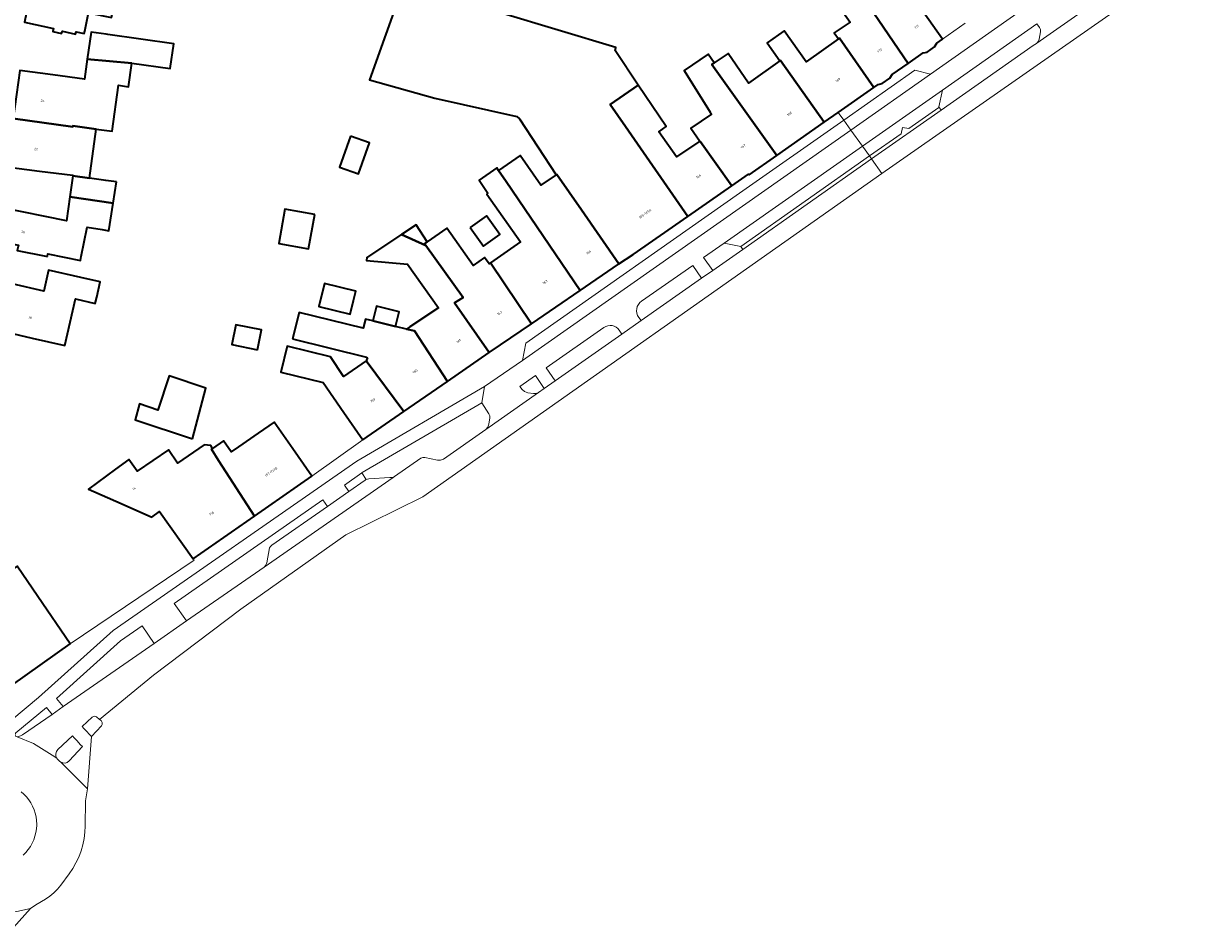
# Model space of a CAD drawing. Header units: metres. Extents: x 197700 to 204338, y 317132 to 325229.
# Tile 908 of 1056: x 203596 to 203771, y 319224 to 319359. Entities that reach past the tile are written whole.
import ezdxf
from ezdxf.enums import TextEntityAlignment as Align

# ---------------------------------------------------------------- set-up
doc = ezdxf.new("R2010")
doc.units = ezdxf.units.M
for name, color, linetype, lineweight in [('B-WE-GR-BEPLANTING_CULTUUR_BODEMBEDEKKER-GV', 90, 'Continuous', 18), ('B-WE-GR-BEPLANTING_CULTUUR_HEESTERS-GV', 90, 'Continuous', 18), ('B-WE-OG-BEBOUWING-GV', 7, 'Continuous', 35), ('B-WE-OG-BEBOUWING-T18', 10, 'Continuous', 18), ('B-WE-OG-TERREIN_ERF-GV', 7, 'Continuous', 18), ('B-WE-VH-VERHARDING_ASFALT-GV', 252, 'Continuous', 18), ('B-WE-VH-VERHARDING_OPEN-GV', 252, 'Continuous', 18), ('B-WE-VH-VERHARDING_TEGEL-GV', 252, 'Continuous', 18)]:
    doc.layers.add(name, color=color, linetype=linetype, lineweight=lineweight)
doc.styles.add('NLCS-ISO-M200-T18', font='NLCS-ISO.ttf', dxfattribs={"height": 0.36})

msp = doc.modelspace()

# ---------------------------------------------------------------- linework, layer by layer
at = {"layer": 'B-WE-GR-BEPLANTING_CULTUUR_BODEMBEDEKKER-GV'}
for points in [[(203688.452, 319315.291), (203688.793, 319314.819), (203697.868, 319321.177), (203696.534, 319323.082), (203688.864, 319317.725)], [(203683.251, 319313.787), (203674.609, 319307.727), (203675.96, 319305.821)], [(203675.96, 319305.821), (203685.932, 319312.803), (203685.542, 319313.371)]]:
    msp.add_lwpolyline(points, dxfattribs=at)
for points in [[(203688.864, 319317.725, 0.4182203), (203688.452, 319315.291)], [(203685.542, 319313.371, 0.4163946), (203683.251, 319313.787)]]:
    msp.add_lwpolyline(points, format="xyb", dxfattribs=at)
msp.add_lwpolyline([(203595.396, 319252.519), (203595.596, 319252.577), (203595.892, 319252.659), (203596.166, 319252.798), (203600.598, 319255.863), (203599.782, 319256.894), (203595.165, 319253.092), (203595.041, 319252.847), (203595.139, 319252.592), (203595.242, 319252.547)], close=True, dxfattribs=at)
at = {"layer": 'B-WE-GR-BEPLANTING_CULTUUR_HEESTERS-GV'}
for points in [[(203733.389, 319346.788), (203733.72, 319346.307), (203747.542, 319356.011), (203747.996, 319356.305), (203748.024, 319356.324), (203748.053, 319356.345), (203748.298, 319356.615), (203748.429, 319356.957), (203748.622, 319358.042), (203748.614, 319358.371), (203748.485, 319358.674), (203748.086, 319359.254), (203733.954, 319349.326)], [(203699.525, 319322.3), (203704.025, 319325.46), (203703.734, 319325.925), (203701.228, 319326.394), (203698.13, 319324.279)], [(203673.44, 319304.051), (203674.314, 319304.668), (203672.985, 319306.577), (203670.671, 319304.956), (203671.009, 319304.505), (203671.367, 319304.183), (203671.822, 319304.021), (203672.692, 319303.893), (203673.08, 319303.901)], [(203665.539, 319298.529), (203665.842, 319298.874), (203665.998, 319299.306), (203666.151, 319300.245), (203666.145, 319300.558), (203666.027, 319300.85), (203664.979, 319302.522), (203647.055, 319292.067), (203646.964, 319292.003), (203647.629, 319291.032), (203647.817, 319291.1), (203648.015, 319291.135), (203651.172, 319291.321), (203651.662, 319291.328), (203651.873, 319291.475), (203655.839, 319294.224), (203656.121, 319294.343), (203656.428, 319294.338), (203658.305, 319293.908), (203658.783, 319293.9), (203659.224, 319294.089)], [(203615.894, 319266.504), (203614.069, 319269.112), (203610.839, 319266.865), (203601.266, 319258.254), (203602.277, 319257.03)]]:
    msp.add_lwpolyline(points, close=True, dxfattribs=at)
at = {"layer": 'B-WE-OG-BEBOUWING-GV'}
for points in [[(203676.092, 319336.627), (203676.184, 319336.688), (203679.892, 319331.394), (203685.496, 319323.286), (203687.609, 319324.684), (203695.792, 319330.391), (203686.477, 319343.858), (203684.184, 319347.171), (203688.385, 319350.071), (203684.9, 319355.264), (203685.028, 319355.688), (203659.109, 319363.527), (203663.892, 319376.916), (203658.169, 319378.961), (203648.123, 319350.842), (203657.914, 319348.119), (203670.191, 319345.358), (203670.605, 319344.994)], [(203728.108, 319365.127), (203726.19, 319363.806), (203722.221, 319369.407), (203719.385, 319367.397), (203719.28, 319367.323), (203728.786, 319353.31), (203731.023, 319354.876), (203731.657, 319355.013), (203732.756, 319355.801), (203733.113, 319356.339), (203733.951, 319356.937), (203731.047, 319361.007)], [(203598.029, 319366.995), (203596.455, 319359.484), (203600.833, 319358.558), (203600.733, 319358.075), (203602.021, 319357.805), (203602.171, 319358.116), (203604.132, 319357.705), (203604.204, 319358.049), (203605.416, 319357.795), (203605.487, 319358.136), (203606.061, 319360.876), (203609.476, 319360.161), (203610.351, 319364.342), (203607.019, 319365.039)], [(203718.376, 319356.97), (203718.542, 319357.088), (203723.636, 319349.693), (203724.312, 319350.165), (203724.927, 319350.315), (203726.052, 319351.105), (203726.406, 319351.644), (203728.786, 319353.31), (203719.28, 319367.323), (203719.385, 319367.397), (203718.622, 319368.474), (203715.362, 319366.164), (203720.092, 319359.488), (203717.72, 319357.896)], [(203723.636, 319349.693), (203718.542, 319357.088), (203718.376, 319356.97), (203713.528, 319353.535), (203710.228, 319358.193), (203707.668, 319356.379), (203709.588, 319353.67), (203709.675, 319353.732), (203716.234, 319344.518), (203718.322, 319345.978)], [(203605.88, 319353.931), (203612.522, 319353.341), (203618.308, 319352.527), (203618.833, 319356.257), (203608.95, 319357.649), (203608.7, 319357.684), (203606.453, 319358)], [(203697.601, 319341.67), (203697.68, 319341.556), (203702.373, 319334.981), (203704.908, 319336.749), (203704.975, 319336.647), (203709.12, 319339.545), (203699.375, 319353.144), (203699.762, 319353.403), (203698.851, 319354.689), (203695.235, 319352.263), (203699.134, 319346.034), (203699.358, 319345.717), (203696.244, 319343.64)], [(203699.762, 319353.403), (203699.375, 319353.144), (203709.12, 319339.545), (203716.234, 319344.518), (203709.675, 319353.732), (203709.588, 319353.67), (203704.876, 319350.331), (203701.867, 319354.815)], [(203612.522, 319353.341), (203605.88, 319353.931), (203605.457, 319350.926), (203600.708, 319351.58), (203595.77, 319352.26), (203594.779, 319345.059), (203603.708, 319343.797), (203603.732, 319343.968), (203607.223, 319343.476), (203609.589, 319343.143), (203610.559, 319350.033), (203612.027, 319349.826)], [(203702.373, 319334.981), (203697.68, 319341.556), (203697.601, 319341.67), (203694.106, 319339.324), (203691.451, 319343.072), (203692.556, 319343.855), (203688.385, 319350.071), (203684.184, 319347.171), (203686.477, 319343.858), (203695.792, 319330.391)], [(203603.708, 319343.797), (203594.779, 319345.059), (203593.785, 319337.838), (203598.739, 319337.157), (203603.729, 319336.588), (203603.712, 319336.472), (203606.188, 319336.132), (203607.223, 319343.476), (203603.732, 319343.968)], [(203645.302, 319342.431), (203643.664, 319337.788), (203646.474, 319336.796), (203648.112, 319341.439)], [(203676.092, 319336.627), (203673.78, 319335.1), (203670.673, 319339.532), (203667.469, 319337.286), (203668.576, 319335.617), (203679.677, 319319.321), (203685.435, 319323.246), (203685.496, 319323.286), (203679.892, 319331.394), (203676.184, 319336.688)], [(203666.262, 319323.455), (203672.39, 319314.354), (203679.677, 319319.321), (203668.576, 319335.617), (203667.469, 319337.286), (203667.203, 319337.689), (203664.578, 319335.849), (203665.88, 319333.876), (203665.713, 319333.759), (203670.737, 319326.592)], [(203610.268, 319335.571), (203608.665, 319335.791), (203606.188, 319336.132), (203603.712, 319336.472), (203603.259, 319333.333), (203609.757, 319332.371)], [(203599.892, 319324.423), (203599.969, 319324.804), (203604.859, 319323.813), (203604.952, 319324.397), (203605.843, 319328.792), (203608.091, 319328.433), (203609.102, 319328.271), (203609.757, 319332.371), (203603.259, 319333.333), (203602.744, 319329.759), (203592.944, 319331.753), (203591.946, 319326.847), (203595.573, 319326.115), (203595.391, 319325.309), (203599.651, 319324.471)], [(203639.954, 319330.706), (203635.474, 319331.515), (203634.545, 319326.373), (203639.024, 319325.563)], [(203663.213, 319328.755), (203665.186, 319325.966), (203667.632, 319327.696), (203665.658, 319330.485)], [(203656.561, 319326.043), (203656.366, 319326.313), (203656.784, 319326.606), (203655.115, 319329.134), (203652.911, 319327.679)], [(203656.784, 319326.606), (203656.366, 319326.313), (203656.561, 319326.043), (203662.186, 319318.265), (203660.877, 319317.45), (203666.046, 319310.028), (203666.19, 319310.128), (203672.39, 319314.354), (203666.262, 319323.455), (203666.055, 319323.31), (203665.377, 319324.277), (203663.639, 319323.059), (203659.713, 319328.659)], [(203656.561, 319326.043), (203652.911, 319327.679), (203647.739, 319324.264), (203647.699, 319323.826), (203653.85, 319323.267), (203658.446, 319316.711), (203654.151, 319313.876), (203653.666, 319313.556), (203654.879, 319313.264), (203659.81, 319305.719), (203666.046, 319310.028), (203660.877, 319317.45), (203662.186, 319318.265)], [(203597.618, 319312.209), (203602.503, 319311.074), (203604.126, 319318.061), (203607.076, 319317.385), (203607.289, 319318.317), (203607.811, 319320.605), (203604.921, 319321.25), (203600.041, 319322.338), (203599.348, 319319.236), (203594.607, 319320.304), (203594.377, 319320.356), (203592.748, 319313.34)], [(203645.745, 319317.816), (203646.091, 319319.211), (203641.418, 319320.369), (203640.563, 319316.917), (203645.234, 319315.759)], [(203652.037, 319313.948), (203652.576, 319316.123), (203649.161, 319316.969), (203648.631, 319314.768)], [(203636.606, 319312.07), (203647.665, 319309.329), (203647.834, 319309.072), (203647.676, 319308.961), (203647.742, 319308.862), (203647.656, 319308.802), (203653.283, 319301.208), (203659.81, 319305.719), (203654.879, 319313.264), (203653.666, 319313.556), (203652.037, 319313.948), (203648.631, 319314.768), (203647.535, 319315.032), (203647.197, 319313.669), (203637.593, 319316.05)], [(203631.341, 319310.419), (203631.961, 319313.408), (203628.135, 319314.202), (203627.515, 319311.213)], [(203647.128, 319296.954), (203653.283, 319301.208), (203647.656, 319308.802), (203644.266, 319306.426), (203642.315, 319309.381), (203635.826, 319310.99), (203634.862, 319307.1), (203641.204, 319305.527), (203644.286, 319301.067)], [(203621.616, 319297.126), (203623.631, 319304.714), (203618.147, 319306.526), (203616.462, 319301.429), (203613.675, 319302.35), (203613.04, 319299.96)], [(203636.637, 319295.631), (203633.854, 319299.623), (203631.47, 319297.978), (203628.505, 319295.933), (203627.409, 319295.177), (203626.276, 319296.825), (203624.63, 319295.689), (203624.456, 319295.569), (203625.54, 319293.887), (203630.915, 319285.547), (203639.496, 319291.529)], [(203610.081, 319292.566), (203606.052, 319289.605), (203610.971, 319287.423), (203615.541, 319285.396), (203616.667, 319286.225), (203621.733, 319279.147), (203630.915, 319285.547), (203625.54, 319293.887), (203624.456, 319295.569), (203624.63, 319295.689), (203624.351, 319296.094), (203623.399, 319296.225), (203619.396, 319293.471), (203618.013, 319295.481), (203613.322, 319292.254), (203612.091, 319294.043)], [(203586.455, 319271.998), (203583.613, 319273.033), (203583.293, 319273.15), (203583.024, 319270.396), (203583.162, 319270.346), (203589.367, 319268.086), (203594.694, 319260.302), (203603.305, 319266.437), (203598.476, 319273.529), (203595.38, 319278.075)]]:
    msp.add_lwpolyline(points, close=True, dxfattribs=at)
at = {"layer": 'B-WE-OG-TERREIN_ERF-GV'}
for points in [[(203595.38, 319278.075), (203598.476, 319273.529), (203603.305, 319266.437), (203621.87, 319278.945), (203621.733, 319279.147), (203616.667, 319286.225), (203615.541, 319285.396), (203610.971, 319287.423), (203606.052, 319289.605), (203610.081, 319292.566), (203612.091, 319294.043), (203613.322, 319292.254), (203618.013, 319295.481), (203619.396, 319293.471), (203623.399, 319296.225), (203624.351, 319296.094), (203624.63, 319295.689), (203626.276, 319296.825), (203627.409, 319295.177), (203628.505, 319295.933), (203631.47, 319297.978), (203633.854, 319299.623), (203636.637, 319295.631), (203639.496, 319291.529), (203647.128, 319296.954), (203644.286, 319301.067), (203641.204, 319305.527), (203634.862, 319307.1), (203635.826, 319310.99), (203642.315, 319309.381), (203644.266, 319306.426), (203647.656, 319308.802), (203647.742, 319308.862), (203647.676, 319308.961), (203647.834, 319309.072), (203647.665, 319309.329), (203636.606, 319312.07), (203637.593, 319316.05), (203647.197, 319313.669), (203647.535, 319315.032), (203648.631, 319314.768), (203649.161, 319316.969), (203652.576, 319316.123), (203652.037, 319313.948), (203653.666, 319313.556), (203654.151, 319313.876), (203658.446, 319316.711), (203653.85, 319323.267), (203647.699, 319323.826), (203647.739, 319324.264), (203652.911, 319327.679), (203655.115, 319329.134), (203656.784, 319326.606), (203659.713, 319328.659), (203663.639, 319323.059), (203665.377, 319324.277), (203666.055, 319323.31), (203666.262, 319323.455), (203670.737, 319326.592), (203665.713, 319333.759), (203665.88, 319333.876), (203664.578, 319335.849), (203667.203, 319337.689), (203667.469, 319337.286), (203670.673, 319339.532), (203673.78, 319335.1), (203676.092, 319336.627), (203670.605, 319344.994), (203670.191, 319345.358), (203657.914, 319348.119), (203648.123, 319350.842), (203658.169, 319378.961)], [(203659.109, 319363.527), (203685.028, 319355.688), (203684.9, 319355.264), (203688.385, 319350.071), (203692.556, 319343.855), (203691.451, 319343.072), (203694.106, 319339.324), (203697.601, 319341.67), (203696.244, 319343.64), (203699.358, 319345.717), (203699.134, 319346.034), (203695.235, 319352.263), (203698.851, 319354.689), (203699.762, 319353.403), (203701.867, 319354.815), (203704.876, 319350.331), (203709.588, 319353.67), (203707.668, 319356.379), (203710.228, 319358.193), (203713.528, 319353.535), (203718.376, 319356.97), (203717.72, 319357.896), (203720.092, 319359.488)], [(203731.047, 319361.007), (203733.951, 319356.937), (203737.349, 319359.343)], [(203595.77, 319352.26), (203600.708, 319351.58), (203605.457, 319350.926), (203605.88, 319353.931), (203606.453, 319358), (203608.7, 319357.684), (203608.95, 319357.649), (203618.833, 319356.257), (203618.308, 319352.527), (203612.522, 319353.341), (203612.027, 319349.826), (203610.559, 319350.033), (203609.589, 319343.143), (203607.223, 319343.476), (203606.188, 319336.132), (203608.665, 319335.791), (203610.268, 319335.571), (203609.757, 319332.371), (203609.102, 319328.271), (203608.091, 319328.433), (203605.843, 319328.792), (203604.952, 319324.397), (203604.859, 319323.813), (203599.969, 319324.804), (203599.892, 319324.423), (203599.651, 319324.471), (203595.391, 319325.309)], [(203592.944, 319331.753), (203602.744, 319329.759), (203603.259, 319333.333), (203603.712, 319336.472), (203603.729, 319336.588), (203598.739, 319337.157), (203593.785, 319337.838)]]:
    msp.add_lwpolyline(points, dxfattribs=at)
for points in [[(203608.447, 319371.857), (203607.019, 319365.039), (203610.351, 319364.342), (203609.476, 319360.161), (203606.061, 319360.876), (203605.487, 319358.136), (203605.416, 319357.795), (203604.204, 319358.049), (203604.132, 319357.705), (203602.171, 319358.116), (203602.021, 319357.805), (203600.733, 319358.075), (203600.833, 319358.558), (203596.455, 319359.484), (203598.029, 319366.995), (203599.444, 319373.743), (203604.338, 319372.718)], [(203645.302, 319342.431), (203648.112, 319341.439), (203646.474, 319336.796), (203643.664, 319337.788)], [(203639.954, 319330.706), (203639.024, 319325.563), (203634.545, 319326.373), (203635.474, 319331.515)], [(203663.213, 319328.755), (203665.658, 319330.485), (203667.632, 319327.696), (203665.186, 319325.966)], [(203602.503, 319311.074), (203597.618, 319312.209), (203592.748, 319313.34), (203594.377, 319320.356), (203594.607, 319320.304), (203599.348, 319319.236), (203600.041, 319322.338), (203604.921, 319321.25), (203607.811, 319320.605), (203607.289, 319318.317), (203607.076, 319317.385), (203604.126, 319318.061)], [(203645.234, 319315.759), (203640.563, 319316.917), (203641.418, 319320.369), (203646.091, 319319.211), (203645.745, 319317.816)], [(203631.341, 319310.419), (203627.515, 319311.213), (203628.135, 319314.202), (203631.961, 319313.408)], [(203621.616, 319297.126), (203613.04, 319299.96), (203613.675, 319302.35), (203616.462, 319301.429), (203618.147, 319306.526), (203623.631, 319304.714)]]:
    msp.add_lwpolyline(points, close=True, dxfattribs=at)
at = {"layer": 'B-WE-VH-VERHARDING_ASFALT-GV'}
for points in [[(203755.685, 319361.694), (203748.053, 319356.345), (203748.024, 319356.324), (203747.996, 319356.305), (203747.542, 319356.011), (203733.72, 319346.307), (203723.321, 319339.007), (203724.872, 319336.844), (203771.396, 319369.324)], [(203601.853, 319248.748), (203605.892, 319244.706), (203606.509, 319252.551), (203606.224, 319252.847), (203605.739, 319253.369), (203605.38, 319253.754), (203605.096, 319254.049), (203606.614, 319255.474), (203606.934, 319255.607), (203607.262, 319255.495), (203607.726, 319255.111), (203615.806, 319261.751), (203628.857, 319271.639), (203644.578, 319282.772), (203656.118, 319288.423), (203724.872, 319336.844), (203723.321, 319339.007), (203704.025, 319325.46), (203699.525, 319322.3), (203697.868, 319321.177), (203688.793, 319314.819), (203685.932, 319312.803)], [(203685.932, 319312.803), (203675.96, 319305.821), (203674.314, 319304.668), (203673.44, 319304.051), (203665.539, 319298.529), (203659.224, 319294.089), (203658.783, 319293.9), (203658.305, 319293.908), (203656.428, 319294.338), (203656.121, 319294.343), (203655.839, 319294.224), (203651.873, 319291.475), (203651.662, 319291.328), (203632.343, 319277.892), (203620.745, 319269.886), (203615.894, 319266.504), (203602.277, 319257.03), (203600.598, 319255.863), (203596.166, 319252.798)], [(203601.303, 319249.317), (203600.614, 319249.793), (203597.834, 319251.491), (203595.396, 319252.519), (203595.242, 319252.547), (203595.139, 319252.592), (203593.221, 319252.902), (203591.28, 319252.921), (203590.477, 319252.902), (203590.058, 319252.845), (203589.571, 319252.768), (203589.021, 319252.648)], [(203595.396, 319252.519), (203597.834, 319251.491), (203600.614, 319249.793), (203601.303, 319249.317)], [(203601.464, 319250.598), (203603.658, 319252.656), (203603.926, 319252.361), (203604.313, 319251.942), (203604.88, 319251.327), (203605.155, 319251.056), (203603.177, 319248.903)], [(203589.83, 319226.096), (203591.12, 319226.042), (203593.224, 319226.106), (203595.313, 319226.357), (203597.372, 319226.794), (203598.153, 319227.352), (203599.626, 319228.231), (203600.276, 319228.664), (203600.88, 319229.16), (203601.431, 319229.713), (203601.925, 319230.318), (203603.162, 319232), (203603.705, 319232.801), (203604.183, 319233.643), (203604.595, 319234.519), (203604.937, 319235.425), (203605.207, 319236.354), (203605.404, 319237.302), (203605.526, 319238.262), (203605.568, 319239.122), (203605.607, 319242.944), (203605.892, 319244.706), (203601.853, 319248.748)], [(203601.69, 319248.886), (203601.427, 319249.16)], [(203596.279, 319234.822), (203596.673, 319235.219), (203597.03, 319235.649), (203597.347, 319236.109), (203597.621, 319236.596), (203597.852, 319237.105), (203598.035, 319237.633), (203598.171, 319238.175), (203598.258, 319238.727), (203598.295, 319239.285), (203598.296, 319239.421), (203598.271, 319239.979), (203598.196, 319240.533), (203598.072, 319241.078), (203597.9, 319241.61), (203597.681, 319242.124), (203597.417, 319242.617), (203597.11, 319243.084), (203596.763, 319243.521), (203596.378, 319243.926), (203595.958, 319244.295)], [(203595.958, 319244.295), (203596.378, 319243.926), (203596.763, 319243.521), (203597.11, 319243.084), (203597.417, 319242.617), (203597.681, 319242.124), (203597.9, 319241.61), (203598.072, 319241.078), (203598.196, 319240.533), (203598.271, 319239.979), (203598.296, 319239.421), (203598.295, 319239.285), (203598.258, 319238.727), (203598.171, 319238.175), (203598.035, 319237.633), (203597.852, 319237.105), (203597.621, 319236.596), (203597.347, 319236.109), (203597.03, 319235.649), (203596.673, 319235.219), (203596.279, 319234.822)], [(203594.813, 319223.958), (203597.372, 319226.794), (203595.313, 319226.357)]]:
    msp.add_lwpolyline(points, dxfattribs=at)
for points in [[(203732.121, 319351.692), (203729.776, 319352.276), (203719.149, 319344.824), (203720.214, 319343.34)], [(203733.389, 319346.788), (203733.954, 319349.326), (203721.952, 319340.916), (203722.995, 319339.462), (203727.728, 319342.788), (203727.935, 319343.71), (203728.9, 319343.591), (203733.372, 319346.711)], [(203671.054, 319308.86), (203720.214, 319343.34), (203719.149, 319344.824), (203703.524, 319333.868), (203671.547, 319311.426)], [(203703.734, 319325.925), (203722.995, 319339.462), (203721.952, 319340.916), (203701.228, 319326.394)], [(203645.036, 319289.256), (203641.821, 319286.988), (203633.5, 319281.186), (203633.304, 319281.012), (203633.182, 319280.781), (203632.775, 319278.558), (203632.598, 319278.199), (203632.343, 319277.892), (203651.662, 319291.328), (203651.172, 319291.321), (203648.015, 319291.135), (203647.817, 319291.1), (203647.629, 319291.032), (203647.551, 319290.991), (203647.478, 319290.946)]]:
    msp.add_lwpolyline(points, close=True, dxfattribs=at)
for points in [[(203601.303, 319249.317, -0.3615146), (203601.464, 319250.598)], [(203601.427, 319249.16, -0.0530672), (203601.303, 319249.317)], [(203601.853, 319248.748, -0.0497665), (203601.69, 319248.886)], [(203603.177, 319248.903, -0.3723813), (203601.853, 319248.748)]]:
    msp.add_lwpolyline(points, format="xyb", dxfattribs=at)
at = {"layer": 'B-WE-VH-VERHARDING_OPEN-GV'}
for points in [[(203733.72, 319346.307), (203733.389, 319346.788), (203733.372, 319346.711), (203728.9, 319343.591), (203727.935, 319343.71), (203727.728, 319342.788), (203722.995, 319339.462), (203723.321, 319339.007)], [(203704.025, 319325.46), (203723.321, 319339.007), (203722.995, 319339.462), (203703.734, 319325.925)], [(203646.964, 319292.003), (203644.381, 319290.183), (203645.036, 319289.256), (203647.478, 319290.946), (203647.551, 319290.991), (203647.629, 319291.032)]]:
    msp.add_lwpolyline(points, close=True, dxfattribs=at)
for points in [[(203607.932, 319254.941), (203607.726, 319255.111), (203607.262, 319255.495), (203606.934, 319255.607), (203606.614, 319255.474), (203605.096, 319254.049), (203605.38, 319253.754), (203605.739, 319253.369), (203606.224, 319252.847), (203606.509, 319252.551), (203607.986, 319254.173)], [(203603.177, 319248.903), (203605.155, 319251.056), (203604.88, 319251.327), (203604.313, 319251.942), (203603.926, 319252.361), (203603.658, 319252.656), (203601.464, 319250.598)], [(203601.427, 319249.16), (203601.69, 319248.886)]]:
    msp.add_lwpolyline(points, dxfattribs=at)
for points in [[(203607.986, 319254.173, 0.4243957), (203607.932, 319254.941)], [(203601.464, 319250.598, 0.3615146), (203601.303, 319249.317)], [(203601.303, 319249.317, 0.0530672), (203601.427, 319249.16)], [(203601.69, 319248.886, 0.0497665), (203601.853, 319248.748)], [(203601.853, 319248.748, 0.3723813), (203603.177, 319248.903)]]:
    msp.add_lwpolyline(points, format="xyb", dxfattribs=at)
at = {"layer": 'B-WE-VH-VERHARDING_TEGEL-GV'}
for points in [[(203723.636, 319349.693), (203718.322, 319345.978), (203719.149, 319344.824), (203729.776, 319352.276), (203732.121, 319351.692), (203763.729, 319373.944)], [(203763.729, 319373.944), (203732.121, 319351.692), (203720.214, 319343.34), (203721.952, 319340.916), (203733.954, 319349.326), (203748.086, 319359.254), (203748.485, 319358.674), (203748.614, 319358.371), (203748.622, 319358.042), (203748.429, 319356.957), (203748.298, 319356.615), (203748.053, 319356.345), (203755.685, 319361.694), (203755.234, 319361.546), (203754.761, 319361.575), (203753.926, 319361.789), (203753.584, 319361.945), (203753.319, 319362.213), (203752.351, 319363.617), (203759.761, 319368.771), (203761.695, 319365.93)], [(203737.349, 319359.343), (203733.951, 319356.937), (203733.113, 319356.339), (203732.756, 319355.801), (203731.657, 319355.013), (203731.023, 319354.876), (203728.786, 319353.31), (203726.406, 319351.644), (203726.052, 319351.105), (203724.927, 319350.315), (203724.312, 319350.165), (203723.636, 319349.693)], [(203594.559, 319255.06), (203598.586, 319258.398), (203609.76, 319268.412), (203646.262, 319293.79), (203665.346, 319304.934), (203671.054, 319308.86), (203671.547, 319311.426), (203703.524, 319333.868), (203719.149, 319344.824), (203718.322, 319345.978), (203716.234, 319344.518), (203709.12, 319339.545), (203704.975, 319336.647), (203704.908, 319336.749), (203702.373, 319334.981), (203695.792, 319330.391), (203687.609, 319324.684), (203685.496, 319323.286), (203685.435, 319323.246), (203679.677, 319319.321), (203672.39, 319314.354), (203666.19, 319310.128), (203666.046, 319310.028), (203659.81, 319305.719), (203653.283, 319301.208), (203647.128, 319296.954), (203639.496, 319291.529), (203630.915, 319285.547), (203621.733, 319279.147), (203621.87, 319278.945), (203603.305, 319266.437), (203594.694, 319260.302)], [(203688.864, 319317.725), (203696.534, 319323.082), (203697.868, 319321.177), (203699.525, 319322.3), (203698.13, 319324.279), (203701.228, 319326.394), (203721.952, 319340.916), (203720.214, 319343.34), (203671.054, 319308.86), (203665.346, 319304.934), (203664.979, 319302.522), (203666.027, 319300.85), (203666.145, 319300.558), (203666.151, 319300.245), (203665.998, 319299.306), (203665.842, 319298.874), (203665.539, 319298.529), (203673.44, 319304.051), (203673.08, 319303.901), (203672.692, 319303.893), (203671.822, 319304.021), (203671.367, 319304.183), (203671.009, 319304.505), (203670.671, 319304.956), (203672.985, 319306.577), (203674.314, 319304.668), (203675.96, 319305.821)], [(203685.542, 319313.371), (203685.932, 319312.803), (203688.793, 319314.819), (203688.452, 319315.291)], [(203675.96, 319305.821), (203674.609, 319307.727), (203683.251, 319313.787)], [(203595.165, 319253.092), (203599.782, 319256.894), (203600.598, 319255.863), (203602.277, 319257.03), (203601.266, 319258.254), (203610.839, 319266.865), (203614.069, 319269.112), (203615.894, 319266.504), (203620.745, 319269.886), (203618.908, 319272.463), (203641.137, 319287.963), (203641.821, 319286.988), (203645.036, 319289.256), (203644.381, 319290.183), (203646.964, 319292.003), (203647.055, 319292.067), (203664.979, 319302.522), (203665.346, 319304.934), (203646.262, 319293.79), (203609.76, 319268.412), (203598.586, 319258.398), (203594.559, 319255.06)]]:
    msp.add_lwpolyline(points, dxfattribs=at)
for points in [[(203688.452, 319315.291, -0.4182203), (203688.864, 319317.725)], [(203683.251, 319313.787, -0.4163946), (203685.542, 319313.371)]]:
    msp.add_lwpolyline(points, format="xyb", dxfattribs=at)
msp.add_lwpolyline([(203620.745, 319269.886), (203632.343, 319277.892), (203632.598, 319278.199), (203632.775, 319278.558), (203633.182, 319280.781), (203633.304, 319281.012), (203633.5, 319281.186), (203641.821, 319286.988), (203641.137, 319287.963), (203618.908, 319272.463)], close=True, dxfattribs=at)

# ---------------------------------------------------------------- texts
at = {"layer": 'B-WE-OG-BEBOUWING-T18', "style": 'NLCS-ISO-M200-T18'}
for s, rotation, p in [('171', 35.6, (203730.078, 319358.803)), ('170', 34.9, (203724.55, 319355.227)), ('169', 34.9, (203718.283, 319350.831)), ('24', 352.2, (203599.179, 319347.691)), ('168', 34.9, (203711.029, 319345.76)), ('22', 352.2, (203598.186, 319340.48)), ('167', 34.9, (203704.092, 319340.91)), ('166', 34.8, (203697.434, 319336.413)), ('165-165A', 34.9, (203689.412, 319330.818)), ('20', 348.5, (203596.28, 319328.088)), ('164', 34.2, (203680.982, 319325.051)), ('163', 34.2, (203674.429, 319320.585)), ('162', 34.2, (203667.604, 319315.933)), ('18', 347, (203597.3, 319315.258)), ('161', 34.6, (203661.508, 319311.754)), ('160', 34.6, (203654.968, 319307.235)), ('159', 34.6, (203648.648, 319302.867)), ('157-157B', 34.8, (203633.401, 319292.156)), ('14', 36.3, (203612.887, 319289.664)), ('156', 34.8, (203624.514, 319285.961))]:
    msp.add_text(s, height=0.36, rotation=rotation, dxfattribs=at).set_placement(p, align=Align.MIDDLE)

doc.saveas('drawing.dxf')
